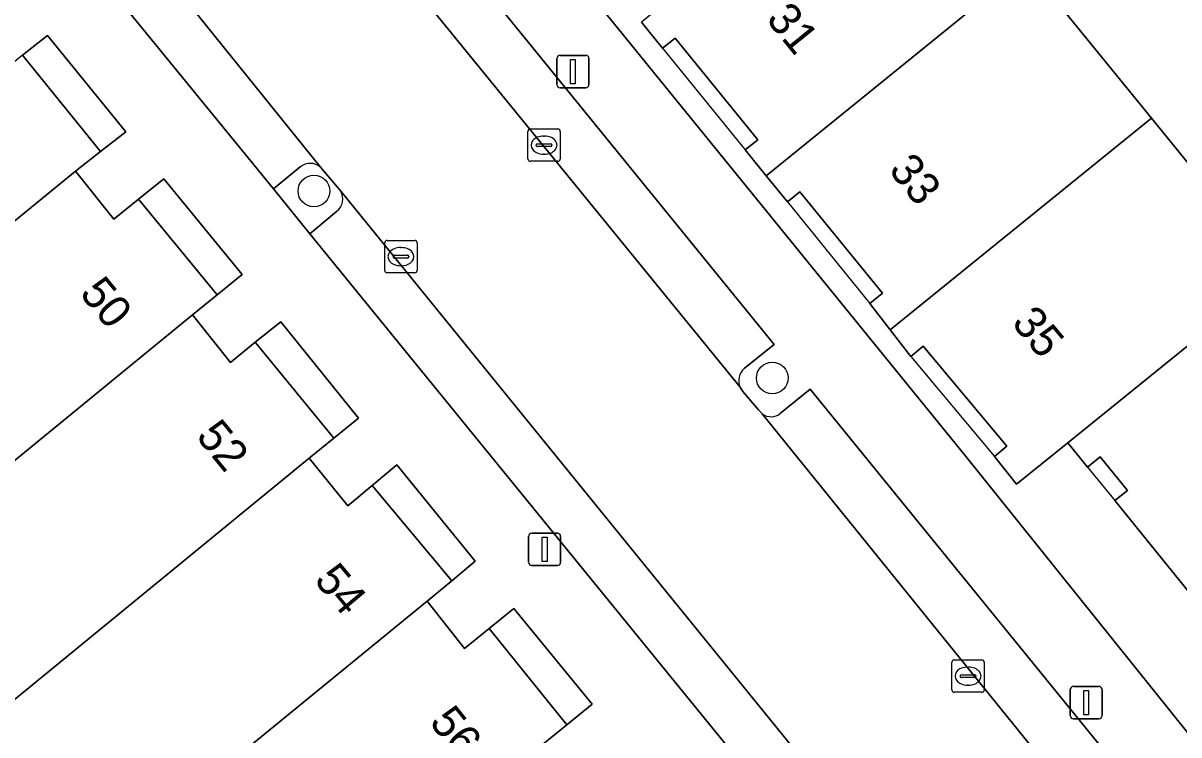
# Model space of a CAD drawing. Extents: x 161772 to 163126, y 383092 to 383917.
# Drawn here: x 162185.57 to 162221.23, y 383255.24 to 383277.22 of the extents above; entities that cross this region are included whole.
import ezdxf

# ---------------------------------------------------------------- set-up
doc = ezdxf.new("R2010")
doc.units = 0
for name, color, linetype in [('IMGEO_Boom', 7, 'Continuous'), ('IMGEO_Erf', 7, 'Continuous'), ('IMGEO_Groenvoorziening', 7, 'Continuous'), ('IMGEO_Kolk', 7, 'Continuous'), ('IMGEO_Lichtmast', 7, 'Continuous'), ('IMGEO_Pand', 7, 'Continuous'), ('IMGEO_Pand_nummerreeks', 7, 'Continuous'), ('IMGEO_Pand_overbouw', 7, 'Continuous'), ('IMGEO_Parkeervlak_open', 7, 'Continuous'), ('IMGEO_Rijbaan_lokaal_open', 7, 'Continuous'), ('IMGEO_Voetpad_open', 7, 'Continuous')]:
    doc.layers.add(name, color=color, linetype=linetype)

msp = doc.modelspace()

# ---------------------------------------------------------------- linework, layer by layer
at = {"layer": 'IMGEO_Boom'}
for centre in [(162194.54, 383272.031), (162208.682, 383266.259)]:
    msp.add_circle(centre, 0.489, dxfattribs=at)
at = {"layer": 'IMGEO_Erf'}
for points in [[(162200.915, 383298.238), (162204.889, 383293.346), (162208.833, 383288.492), (162212.673, 383283.766), (162216.528, 383279.023), (162220.378, 383274.284), (162224.011, 383269.814)], [(162191.239, 383293.73), (162190.698, 383293.319), (162191.59, 383292.229), (162193.043, 383290.448), (162214.58, 383263.922), (162230.913, 383243.565)], [(162221.604, 383259.566), (162219.25, 383262.472), (162219.639, 383262.787), (162218.801, 383263.82), (162218.413, 383263.505), (162217.802, 383264.259), (162216.219, 383262.977), (162215.535, 383263.833), (162215.919, 383264.153), (162213.342, 383267.24), (162212.958, 383266.92), (162212.325, 383267.74), (162211.691, 383268.56), (162212.08, 383268.875), (162209.537, 383272.009), (162209.148, 383271.694), (162208.497, 383272.497), (162207.846, 383273.3), (162208.234, 383273.616), (162205.685, 383276.756), (162205.297, 383276.44), (162204.645, 383277.242)]]:
    msp.add_lwpolyline(points, dxfattribs=at)
for points in [[(162188.735, 383273.863), (162186.318, 383276.833), (162185.552, 383276.224), (162187.958, 383273.248)], [(162192.325, 383269.453), (162189.915, 383272.411), (162189.127, 383271.784), (162191.556, 383268.824)], [(162195.92, 383265.02), (162193.522, 383267.994), (162192.725, 383267.361), (162195.151, 383264.404)], [(162199.518, 383260.601), (162197.104, 383263.574), (162196.337, 383262.943), (162198.791, 383259.998)], [(162203.127, 383256.188), (162200.707, 383259.139), (162199.952, 383258.519), (162202.344, 383255.544)]]:
    msp.add_lwpolyline(points, close=True, dxfattribs=at)
at = {"layer": 'IMGEO_Groenvoorziening'}
for points in [[(162194.121, 383272.774), (162193.292, 383272.097), (162194.417, 383270.712), (162195.241, 383271.404)], [(162195.372, 383272.031), (162194.747, 383272.77)]]:
    msp.add_lwpolyline(points, dxfattribs=at)
for centre, start, end in [((162194.432, 383272.391), 50.2561, 129.0117), ((162194.939, 383271.794), 307.7254, 28.6724)]:
    msp.add_arc(centre, 0.493, start, end, dxfattribs=at)
at = {"layer": 'IMGEO_Kolk'}
for p, q in [((162201.14, 383273.022), (162201.14, 383273.874)), ((162201.215, 383273.948), (162202.067, 383273.948)), ((162201.628, 383273.728), (162201.653, 383273.728)), ((162202.141, 383273.874), (162202.141, 383273.022)), ((162201.399, 383273.442), (162201.399, 383273.454)), ((162201.837, 383273.405), (162201.439, 383273.405)), ((162201.442, 383273.491), (162201.84, 383273.491)), ((162201.883, 383273.454), (162201.883, 383273.442)), ((162202.067, 383272.948), (162201.215, 383272.948)), ((162201.651, 383273.168), (162201.626, 383273.168)), ((162196.725, 383269.579), (162196.725, 383270.431)), ((162196.8, 383270.505), (162197.652, 383270.505)), ((162197.726, 383270.431), (162197.726, 383269.579)), ((162197.027, 383270.048), (162197.425, 383270.048)), ((162197.213, 383270.285), (162197.238, 383270.285)), ((162196.984, 383269.999), (162196.984, 383270.011)), ((162197.422, 383269.962), (162197.024, 383269.962)), ((162197.236, 383269.725), (162197.211, 383269.725)), ((162197.468, 383270.011), (162197.468, 383269.999)), ((162197.652, 383269.505), (162196.8, 383269.505)), ((162214.296, 383257.552), (162215.148, 383257.552)), ((162214.221, 383256.626), (162214.221, 383257.478)), ((162214.709, 383257.332), (162214.734, 383257.332)), ((162215.222, 383257.478), (162215.222, 383256.626)), ((162214.48, 383257.046), (162214.48, 383257.058)), ((162214.918, 383257.009), (162214.52, 383257.009)), ((162214.523, 383257.095), (162214.921, 383257.095)), ((162214.964, 383257.058), (162214.964, 383257.046)), ((162215.148, 383256.552), (162214.296, 383256.552)), ((162214.732, 383256.772), (162214.707, 383256.772))]:
    msp.add_line(p, q, dxfattribs=at)
for points in [[(162201.14, 383273.022), (162201.14, 383273.874)], [(162201.215, 383273.948), (162202.067, 383273.948)], [(162202.141, 383273.874), (162202.141, 383273.022)], [(162202.067, 383272.948), (162201.215, 383272.948)], [(162196.725, 383269.579), (162196.725, 383270.431)], [(162196.8, 383270.505), (162197.652, 383270.505)], [(162197.726, 383270.431), (162197.726, 383269.579)], [(162197.652, 383269.505), (162196.8, 383269.505)], [(162214.296, 383257.552), (162215.148, 383257.552)], [(162214.221, 383256.626), (162214.221, 383257.478)], [(162215.222, 383257.478), (162215.222, 383256.626)], [(162215.148, 383256.552), (162214.296, 383256.552)]]:
    msp.add_lwpolyline(points, dxfattribs=at)
for centre, radius, start, end in [((162201.217, 383273.872), 0.0765, 91.552, 178.448), ((162201.217, 383273.872), 0.0765, 91.552, 178.448), ((162202.065, 383273.872), 0.0765, 1.552, 88.448), ((162202.065, 383273.872), 0.0765, 1.552, 88.448), ((162201.439, 383273.451), 0.0403, 85.8775, 175.7526), ((162201.436, 383273.441), 0.0366, 178.938, 274.7102), ((162201.84, 383273.448), 0.043, 264.8664, 352.4533), ((162201.844, 383273.453), 0.0386, 1.7309, 96.639), ((162201.217, 383273.024), 0.0765, 181.552, 268.448), ((162201.217, 383273.024), 0.0765, 181.552, 268.448), ((162202.065, 383273.024), 0.0765, 271.552, 358.448), ((162202.065, 383273.024), 0.0765, 271.552, 358.448), ((162196.802, 383270.429), 0.0765, 91.552, 178.448), ((162196.802, 383270.429), 0.0765, 91.552, 178.448), ((162197.65, 383270.429), 0.0765, 1.552, 88.448), ((162197.65, 383270.429), 0.0765, 1.552, 88.448), ((162197.024, 383270.008), 0.0403, 85.8775, 175.7526), ((162197.429, 383270.01), 0.0386, 1.7309, 96.639), ((162197.021, 383269.998), 0.0366, 178.938, 274.7102), ((162197.425, 383270.005), 0.043, 264.8664, 352.4533), ((162196.802, 383269.581), 0.0765, 181.552, 268.448), ((162196.802, 383269.581), 0.0765, 181.552, 268.448), ((162197.65, 383269.581), 0.0765, 271.552, 358.448), ((162197.65, 383269.581), 0.0765, 271.552, 358.448), ((162214.298, 383257.476), 0.0765, 91.552, 178.448), ((162214.298, 383257.476), 0.0765, 91.552, 178.448), ((162215.146, 383257.476), 0.0765, 1.552, 88.448), ((162215.146, 383257.476), 0.0765, 1.552, 88.448), ((162214.52, 383257.055), 0.0403, 85.8775, 175.7526), ((162214.517, 383257.045), 0.0366, 178.938, 274.7102), ((162214.921, 383257.052), 0.043, 264.8664, 352.4533), ((162214.925, 383257.057), 0.0386, 1.7309, 96.639), ((162214.298, 383256.628), 0.0765, 181.552, 268.448), ((162214.298, 383256.628), 0.0765, 181.552, 268.448), ((162215.146, 383256.628), 0.0765, 271.552, 358.448), ((162215.146, 383256.628), 0.0765, 271.552, 358.448)]:
    msp.add_arc(centre, radius, start, end, dxfattribs=at)
for centre, major_axis, ratio, start_param, end_param in [((162201.627, 383273.448), (-0.387, 0.002), 0.722429, 4.712389, 7.853982), ((162201.652, 383273.448), (-0.39, 0.002), 0.717154, 1.570796, 4.712389), ((162197.212, 383270.005), (-0.387, 0.002), 0.722429, 4.712389, 7.853982), ((162197.237, 383270.005), (-0.39, 0.002), 0.717154, 1.570796, 4.712389), ((162214.708, 383257.052), (-0.387, 0.002), 0.722429, 4.712389, 7.853982), ((162214.733, 383257.052), (-0.39, 0.002), 0.717154, 1.570796, 4.712389)]:
    msp.add_ellipse(centre, major_axis=major_axis, ratio=ratio, start_param=start_param, end_param=end_param, dxfattribs=at)
at = {"layer": 'IMGEO_Lichtmast'}
for p, q in [((162202.036, 383275.321), (162202.036, 383276.121)), ((162202.036, 383276.121), (162202.036, 383275.321)), ((162202.136, 383276.221), (162202.926, 383276.221)), ((162202.926, 383276.221), (162202.136, 383276.221)), ((162203.026, 383276.121), (162203.026, 383275.321)), ((162203.026, 383275.321), (162203.026, 383276.121)), ((162202.926, 383275.221), (162202.136, 383275.221)), ((162202.136, 383275.221), (162202.926, 383275.221)), ((162201.163, 383260.566), (162201.163, 383261.366)), ((162201.163, 383261.366), (162201.163, 383260.566)), ((162201.263, 383261.466), (162202.053, 383261.466)), ((162202.053, 383261.466), (162201.263, 383261.466)), ((162202.153, 383261.366), (162202.153, 383260.566)), ((162202.153, 383260.566), (162202.153, 383261.366)), ((162202.053, 383260.466), (162201.263, 383260.466)), ((162201.263, 383260.466), (162202.053, 383260.466)), ((162217.872, 383255.835), (162217.872, 383256.635)), ((162217.872, 383256.635), (162217.872, 383255.835)), ((162217.972, 383256.735), (162218.762, 383256.735)), ((162218.762, 383256.735), (162217.972, 383256.735)), ((162218.862, 383256.635), (162218.862, 383255.835)), ((162218.862, 383255.835), (162218.862, 383256.635)), ((162218.762, 383255.735), (162217.972, 383255.735)), ((162217.972, 383255.735), (162218.762, 383255.735))]:
    msp.add_line(p, q, dxfattribs=at)
for points in [[(162202.456, 383276.096), (162202.606, 383276.096), (162202.606, 383275.346), (162202.456, 383275.346), (162202.456, 383276.096)], [(162201.583, 383261.341), (162201.733, 383261.341), (162201.733, 383260.591), (162201.583, 383260.591), (162201.583, 383261.341)], [(162218.292, 383256.61), (162218.442, 383256.61), (162218.442, 383255.86), (162218.292, 383255.86), (162218.292, 383256.61)]]:
    msp.add_lwpolyline(points, dxfattribs=at)
for centre, start, end in [((162202.136, 383276.121), 90, 180), ((162202.136, 383276.121), 90, 180), ((162202.926, 383276.121), 0, 90), ((162202.926, 383276.121), 360, 90), ((162202.136, 383275.321), 180, 270), ((162202.136, 383275.321), 180, 270), ((162202.926, 383275.321), 270, 0), ((162202.926, 383275.321), 270, 0), ((162201.263, 383261.366), 90, 180), ((162201.263, 383261.366), 90, 180), ((162202.053, 383261.366), 0, 90), ((162202.053, 383261.366), 360, 90), ((162201.263, 383260.566), 180, 270), ((162201.263, 383260.566), 180, 270), ((162202.053, 383260.566), 270, 0), ((162202.053, 383260.566), 270, 0), ((162217.972, 383256.635), 90, 180), ((162217.972, 383256.635), 90, 180), ((162218.762, 383256.635), 0, 90), ((162218.762, 383256.635), 360, 90), ((162217.972, 383255.835), 180, 270), ((162217.972, 383255.835), 180, 270), ((162218.762, 383255.835), 270, 0), ((162218.762, 383255.835), 270, 0)]:
    msp.add_arc(centre, 0.1, start, end, dxfattribs=at)
at = {"layer": 'IMGEO_Pand'}
for points in [[(162208.497, 383272.497), (162216.528, 383279.023), (162212.673, 383283.766), (162204.645, 383277.242), (162205.297, 383276.44), (162205.685, 383276.756), (162208.234, 383273.616), (162207.846, 383273.3)], [(162220.378, 383274.284), (162216.528, 383279.023), (162208.497, 383272.497), (162209.148, 383271.694), (162209.537, 383272.009), (162212.08, 383268.875), (162211.691, 383268.56), (162212.325, 383267.74)], [(162187.184, 383272.647), (162187.958, 383273.248), (162185.552, 383276.224), (162184.791, 383275.606), (162183.497, 383277.191), (162179.886, 383274.242), (162175.456, 383270.624), (162171.025, 383267.006), (162174.707, 383262.457), (162174.765, 383262.504), (162178.634, 383265.66)], [(162220.378, 383274.284), (162212.325, 383267.74), (162212.958, 383266.92), (162213.342, 383267.24), (162215.919, 383264.153), (162215.535, 383263.833), (162216.219, 383262.977), (162217.802, 383264.259), (162224.269, 383269.497), (162224.011, 383269.814)], [(162190.798, 383268.203), (162191.556, 383268.824), (162189.127, 383271.784), (162188.37, 383271.163), (162187.184, 383272.647), (162178.634, 383265.66), (162180.545, 383263.316), (162176.675, 383260.16), (162178.16, 383258.338), (162177.804, 383258.048), (162178.031, 383257.769), (162178.388, 383258.059), (162178.397, 383258.066), (162182.258, 383261.215)], [(162221.604, 383259.566), (162229.631, 383266.067), (162225.572, 383271.079), (162224.011, 383269.814), (162224.269, 383269.497), (162217.802, 383264.259), (162218.413, 383263.505), (162218.801, 383263.82), (162219.639, 383262.787), (162219.25, 383262.472)], [(162190.798, 383268.203), (162182.258, 383261.215), (162184.154, 383258.89), (162180.284, 383255.735), (162181.764, 383253.907), (162181.407, 383253.616), (162181.634, 383253.339), (162181.976, 383253.618), (162194.393, 383263.783), (162195.151, 383264.404), (162192.725, 383267.361), (162191.967, 383266.739)], [(162181.976, 383253.618), (162183.872, 383251.293), (162185.389, 383249.433), (162185.032, 383249.142), (162185.228, 383248.902), (162185.585, 383249.193), (162189.475, 383252.365), (162198.038, 383259.371), (162198.791, 383259.998), (162196.337, 383262.943), (162195.584, 383262.315), (162194.393, 383263.783)], [(162201.58, 383254.93), (162202.344, 383255.544), (162199.952, 383258.519), (162199.188, 383257.905), (162198.038, 383259.371), (162189.475, 383252.365), (162185.585, 383249.193), (162187.481, 383246.868), (162188.948, 383245.068), (162188.595, 383244.774), (162188.796, 383244.532), (162189.157, 383244.825)]]:
    msp.add_lwpolyline(points, close=True, dxfattribs=at)
at = {"layer": 'IMGEO_Pand_overbouw'}
for points in [[(162205.297, 383276.44), (162207.846, 383273.3), (162208.234, 383273.616), (162205.685, 383276.756)], [(162209.148, 383271.694), (162211.691, 383268.56), (162212.08, 383268.875), (162209.537, 383272.009)], [(162215.535, 383263.833), (162215.919, 383264.153), (162213.342, 383267.24), (162212.958, 383266.92)], [(162218.413, 383263.505), (162219.25, 383262.472), (162219.639, 383262.787), (162218.801, 383263.82)]]:
    msp.add_lwpolyline(points, close=True, dxfattribs=at)
at = {"layer": 'IMGEO_Parkeervlak_open'}
for points in [[(162191.027, 383288.631), (162189.054, 383288.859), (162207.69, 383265.974)], [(162207.827, 383266.557), (162208.736, 383267.292), (162191.695, 383288.267)], [(162194.747, 383272.77), (162187.192, 383282.14), (162187.209, 383281.762), (162187.163, 383280.046)], [(162187.405, 383279.328), (162193.292, 383272.097), (162194.121, 383272.774)], [(162210.75, 383253.091), (162195.372, 383272.031)], [(162195.241, 383271.404), (162194.417, 383270.712), (162209.342, 383252.374), (162210.209, 383253.049)], [(162227.198, 383244.566), (162209.855, 383265.916), (162208.938, 383265.167)], [(162208.372, 383265.153), (162227.262, 383241.79), (162227.256, 383242.194), (162227.436, 383243.831)]]:
    msp.add_lwpolyline(points, dxfattribs=at)
for centre, radius, start, end in [((162194.432, 383272.391), 0.493, 50.2561, 129.0117), ((162194.939, 383271.794), 0.493, 307.7254, 28.6724), ((162208.146, 383266.174), 0.498, 129.8205, 203.7313), ((162208.646, 383265.52), 0.458, 233.2197, 309.6141)]:
    msp.add_arc(centre, radius, start, end, dxfattribs=at)
at = {"layer": 'IMGEO_Rijbaan_lokaal_open'}
for points in [[(162227.262, 383241.79), (162208.372, 383265.153), (162208.258, 383265.276), (162207.777, 383265.84), (162207.69, 383265.974), (162189.054, 383288.859)], [(162186.063, 383283.993), (162186.904, 383282.951), (162187.192, 383282.14), (162194.747, 383272.77), (162195.372, 383272.031), (162210.75, 383253.091), (162210.911, 383252.943), (162211.378, 383252.361), (162211.451, 383252.228), (162224.409, 383236.301)]]:
    msp.add_lwpolyline(points, dxfattribs=at)
at = {"layer": 'IMGEO_Voetpad_open'}
for points in [[(162227.577, 383240.928), (162228.411, 383241.59), (162232.094, 383237.068), (162231.247, 383236.386), (162231.74, 383235.776), (162236.165, 383239.363), (162244.896, 383246.463), (162244.227, 383247.286), (162234.995, 383239.77), (162231.829, 383243.648), (162241.074, 383251.163), (162240.799, 383251.501), (162233.154, 383245.306), (162230.913, 383243.565), (162214.58, 383263.922), (162193.043, 383290.448), (162191.59, 383292.229)], [(162191.695, 383288.267), (162208.736, 383267.292), (162207.827, 383266.557)], [(162194.417, 383270.712), (162193.292, 383272.097), (162187.405, 383279.328)], [(162185.552, 383276.224), (162186.318, 383276.833), (162188.735, 383273.863), (162187.958, 383273.248), (162187.184, 383272.647), (162188.37, 383271.163), (162189.127, 383271.784), (162189.915, 383272.411), (162192.325, 383269.453), (162191.556, 383268.824), (162190.798, 383268.203), (162191.967, 383266.739), (162192.725, 383267.361), (162193.522, 383267.994), (162195.92, 383265.02), (162195.151, 383264.404), (162194.393, 383263.783), (162195.584, 383262.315), (162196.337, 383262.943), (162197.104, 383263.574), (162199.518, 383260.601), (162198.791, 383259.998), (162198.038, 383259.371), (162199.188, 383257.905), (162199.952, 383258.519), (162200.707, 383259.139), (162203.127, 383256.188), (162202.344, 383255.544), (162201.58, 383254.93)], [(162222.03, 383236.729), (162210.482, 383250.975), (162209.342, 383252.374), (162194.417, 383270.712)], [(162207.69, 383265.974), (162207.777, 383265.84), (162208.258, 383265.276), (162208.372, 383265.153)], [(162208.938, 383265.167), (162209.855, 383265.916), (162227.198, 383244.566)]]:
    msp.add_lwpolyline(points, dxfattribs=at)
for centre, radius, start, end in [((162208.146, 383266.174), 0.498, 129.8205, 203.7313), ((162208.646, 383265.52), 0.458, 233.2197, 309.6141)]:
    msp.add_arc(centre, radius, start, end, dxfattribs=at)

# ---------------------------------------------------------------- texts
at = {"layer": 'IMGEO_Pand_nummerreeks'}
for s, rotation, p in [('31', 309.0699, (162208.466, 383277.328)), ('33', 309.0529, (162212.246, 383272.669)), ('50', 309.362, (162187.285, 383268.858)), ('35', 309.8453, (162216.038, 383267.944)), ('52', 309.3685, (162190.876, 383264.444)), ('54', 309.8052, (162194.517, 383260.003)), ('56', 308.7948, (162198.075, 383255.618))]:
    msp.add_text(s, height=1, rotation=rotation, dxfattribs=at).set_placement(p)

doc.saveas('drawing.dxf')
